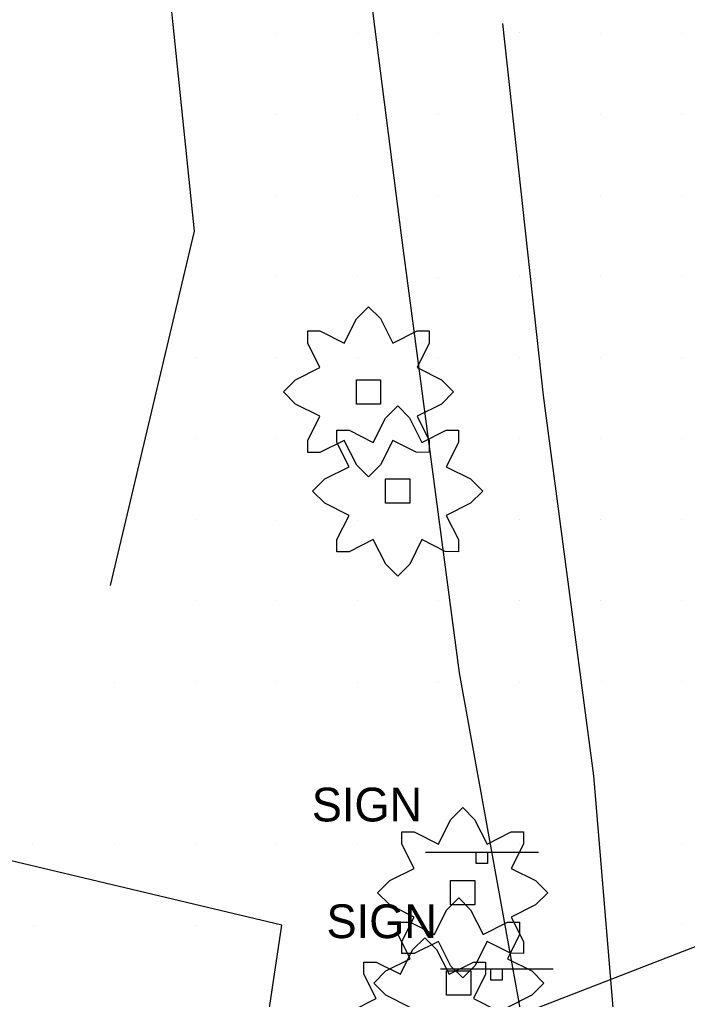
# Model space of a CAD drawing. Extents: x 1602514 to 1609837, y 863887 to 871157.
# Drawn here: x 1604592.6 to 1604716.3, y 866692.7 to 866874 of the extents above; entities that cross this region are included whole.
import ezdxf

# ---------------------------------------------------------------- set-up
doc = ezdxf.new("R2010")
doc.units = 0
for name, color, linetype in [('Environmental-New trees', 7, 'Continuous'), ('Roadway-Signs', 7, 'Continuous'), ('Survey-Edge of pavement', 7, 'Continuous'), ('Survey-Ridge Lines', 7, 'Continuous'), ('Survey-Spot dirt', 7, 'Continuous'), ('Survey-Vegetation trees', 7, 'Continuous'), ('Text General Notes', 7, 'Continuous')]:
    doc.layers.add(name, color=color, linetype=linetype)

msp = doc.modelspace()

# ---------------------------------------------------------------- linework, layer by layer
at = {"layer": 'Environmental-New trees'}
for points in [[(1604645.97, 866816.35), (1604648.22, 866816.35), (1604652.72, 866814.1), (1604654.97, 866818.6), (1604657.22, 866820.85), (1604659.41, 866818.65), (1604661.72, 866814.1), (1604666.22, 866816.35), (1604668.47, 866816.35), (1604668.47, 866814.1), (1604666.22, 866809.59), (1604670.72, 866807.34), (1604672.97, 866805.09), (1604670.72, 866802.84), (1604666.22, 866800.59), (1604668.47, 866796.09), (1604668.47, 866793.84), (1604666.05, 866793.93), (1604661.72, 866796.09), (1604659.47, 866791.59), (1604657.22, 866789.34), (1604655.03, 866791.53), (1604652.72, 866796.09), (1604648.22, 866793.84), (1604645.97, 866793.84), (1604645.97, 866796.09), (1604648.22, 866800.59), (1604643.72, 866802.84), (1604641.47, 866805.09), (1604643.72, 866807.34), (1604648.22, 866809.59), (1604645.97, 866814.1)], [(1604645.97, 866816.35), (1604648.22, 866816.35), (1604652.72, 866814.1), (1604654.97, 866818.6), (1604657.22, 866820.85), (1604659.41, 866818.65), (1604661.72, 866814.1), (1604666.22, 866816.35), (1604668.47, 866816.35), (1604668.47, 866814.1), (1604666.22, 866809.59), (1604670.72, 866807.34), (1604672.97, 866805.09), (1604670.72, 866802.84), (1604666.22, 866800.59), (1604668.47, 866796.09), (1604668.47, 866793.84), (1604666.05, 866793.93), (1604661.72, 866796.09), (1604659.47, 866791.59), (1604657.22, 866789.34), (1604655.03, 866791.53), (1604652.72, 866796.09), (1604648.22, 866793.84), (1604645.97, 866793.84), (1604645.97, 866796.09), (1604648.22, 866800.59), (1604643.72, 866802.84), (1604641.47, 866805.09), (1604643.72, 866807.34), (1604648.22, 866809.59), (1604645.97, 866814.1)], [(1604659.47, 866807.34), (1604659.47, 866802.84), (1604654.97, 866802.84), (1604654.97, 866807.34)], [(1604659.47, 866807.34), (1604659.47, 866802.84), (1604654.97, 866802.84), (1604654.97, 866807.34)], [(1604651.36, 866797.99), (1604653.61, 866797.99), (1604658.11, 866795.74), (1604660.37, 866800.24), (1604662.62, 866802.49), (1604664.81, 866800.3), (1604667.12, 866795.74), (1604671.62, 866797.99), (1604673.87, 866797.99), (1604673.87, 866795.74), (1604671.62, 866791.24), (1604676.12, 866788.99), (1604678.37, 866786.74), (1604676.12, 866784.49), (1604671.62, 866782.24), (1604673.87, 866777.74), (1604673.87, 866775.48), (1604671.44, 866775.57), (1604667.12, 866777.74), (1604664.87, 866773.23), (1604662.62, 866770.98), (1604660.42, 866773.18), (1604658.11, 866777.74), (1604653.61, 866775.48), (1604651.36, 866775.48), (1604651.36, 866777.74), (1604653.61, 866782.24), (1604649.11, 866784.49), (1604646.86, 866786.74), (1604649.11, 866788.99), (1604653.61, 866791.24), (1604651.36, 866795.74)], [(1604651.36, 866797.99), (1604653.61, 866797.99), (1604658.11, 866795.74), (1604660.37, 866800.24), (1604662.62, 866802.49), (1604664.81, 866800.3), (1604667.12, 866795.74), (1604671.62, 866797.99), (1604673.87, 866797.99), (1604673.87, 866795.74), (1604671.62, 866791.24), (1604676.12, 866788.99), (1604678.37, 866786.74), (1604676.12, 866784.49), (1604671.62, 866782.24), (1604673.87, 866777.74), (1604673.87, 866775.48), (1604671.44, 866775.57), (1604667.12, 866777.74), (1604664.87, 866773.23), (1604662.62, 866770.98), (1604660.42, 866773.18), (1604658.11, 866777.74), (1604653.61, 866775.48), (1604651.36, 866775.48), (1604651.36, 866777.74), (1604653.61, 866782.24), (1604649.11, 866784.49), (1604646.86, 866786.74), (1604649.11, 866788.99), (1604653.61, 866791.24), (1604651.36, 866795.74)], [(1604664.87, 866788.99), (1604664.87, 866784.49), (1604660.37, 866784.49), (1604660.37, 866788.99)], [(1604664.87, 866788.99), (1604664.87, 866784.49), (1604660.37, 866784.49), (1604660.37, 866788.99)], [(1604663.4, 866723.66), (1604665.65, 866723.66), (1604670.15, 866721.41), (1604672.41, 866725.91), (1604674.66, 866728.16), (1604676.85, 866725.97), (1604679.16, 866721.41), (1604683.66, 866723.66), (1604685.91, 866723.66), (1604685.91, 866721.41), (1604683.66, 866716.91), (1604688.16, 866714.66), (1604690.41, 866712.41), (1604688.16, 866710.16), (1604683.66, 866707.91), (1604685.91, 866703.41), (1604685.91, 866701.16), (1604683.48, 866701.24), (1604679.16, 866703.41), (1604676.91, 866698.91), (1604674.66, 866696.66), (1604672.46, 866698.85), (1604670.15, 866703.41), (1604665.65, 866701.16), (1604663.4, 866701.16), (1604663.4, 866703.41), (1604665.65, 866707.91), (1604661.15, 866710.16), (1604658.9, 866712.41), (1604661.15, 866714.66), (1604665.65, 866716.91), (1604663.4, 866721.41)], [(1604663.4, 866723.66), (1604665.65, 866723.66), (1604670.15, 866721.41), (1604672.41, 866725.91), (1604674.66, 866728.16), (1604676.85, 866725.97), (1604679.16, 866721.41), (1604683.66, 866723.66), (1604685.91, 866723.66), (1604685.91, 866721.41), (1604683.66, 866716.91), (1604688.16, 866714.66), (1604690.41, 866712.41), (1604688.16, 866710.16), (1604683.66, 866707.91), (1604685.91, 866703.41), (1604685.91, 866701.16), (1604683.48, 866701.24), (1604679.16, 866703.41), (1604676.91, 866698.91), (1604674.66, 866696.66), (1604672.46, 866698.85), (1604670.15, 866703.41), (1604665.65, 866701.16), (1604663.4, 866701.16), (1604663.4, 866703.41), (1604665.65, 866707.91), (1604661.15, 866710.16), (1604658.9, 866712.41), (1604661.15, 866714.66), (1604665.65, 866716.91), (1604663.4, 866721.41)], [(1604676.91, 866714.66), (1604676.91, 866710.16), (1604672.41, 866710.16), (1604672.41, 866714.66)], [(1604676.91, 866714.66), (1604676.91, 866710.16), (1604672.41, 866710.16), (1604672.41, 866714.66)], [(1604676.19, 866697.94), (1604676.19, 866693.44), (1604671.69, 866693.44), (1604671.69, 866697.94)], [(1604676.19, 866697.94), (1604676.19, 866693.44), (1604671.69, 866693.44), (1604671.69, 866697.94)]]:
    msp.add_lwpolyline(points, close=True, dxfattribs=at)
for points in [[(1604664.94, 866691.19), (1604660.44, 866693.44), (1604658.19, 866695.69), (1604660.44, 866697.94), (1604664.94, 866700.19), (1604662.69, 866704.69), (1604662.69, 866706.94), (1604664.94, 866706.94), (1604669.44, 866704.69), (1604671.69, 866709.19), (1604673.94, 866711.44), (1604676.13, 866709.25), (1604678.44, 866704.69), (1604682.94, 866706.94), (1604685.19, 866706.94), (1604685.19, 866704.69), (1604682.94, 866700.19), (1604687.44, 866697.94), (1604689.69, 866695.69), (1604687.44, 866693.44), (1604682.94, 866691.19)], [(1604664.94, 866691.19), (1604660.44, 866693.44), (1604658.19, 866695.69), (1604660.44, 866697.94), (1604664.94, 866700.19), (1604662.69, 866704.69), (1604662.69, 866706.94), (1604664.94, 866706.94), (1604669.44, 866704.69), (1604671.69, 866709.19), (1604673.94, 866711.44), (1604676.13, 866709.25), (1604678.44, 866704.69), (1604682.94, 866706.94), (1604685.19, 866706.94), (1604685.19, 866704.69), (1604682.94, 866700.19), (1604687.44, 866697.94), (1604689.69, 866695.69), (1604687.44, 866693.44), (1604682.94, 866691.19)], [(1604654.13, 866690.57), (1604658.64, 866692.82), (1604656.38, 866697.32), (1604656.38, 866699.57), (1604658.64, 866699.57), (1604663.14, 866697.32), (1604665.39, 866701.82), (1604667.64, 866704.07), (1604669.83, 866701.88), (1604672.14, 866697.32), (1604676.64, 866699.57), (1604678.89, 866699.57), (1604678.89, 866697.32), (1604676.64, 866692.82), (1604681.14, 866690.57)], [(1604654.13, 866690.57), (1604658.64, 866692.82), (1604656.38, 866697.32), (1604656.38, 866699.57), (1604658.64, 866699.57), (1604663.14, 866697.32), (1604665.39, 866701.82), (1604667.64, 866704.07), (1604669.83, 866701.88), (1604672.14, 866697.32), (1604676.64, 866699.57), (1604678.89, 866699.57), (1604678.89, 866697.32), (1604676.64, 866692.82), (1604681.14, 866690.57)]]:
    msp.add_lwpolyline(points, dxfattribs=at)
at = {"layer": 'Roadway-Signs'}
for p, q in [((1604667.8, 866719.94), (1604688.7, 866719.94)), ((1604667.8, 866719.94), (1604688.7, 866719.94)), ((1604677.15, 866717.84), (1604677.15, 866719.94)), ((1604677.15, 866717.84), (1604677.15, 866719.94)), ((1604678.2, 866719.94), (1604678.2, 866719.94)), ((1604678.2, 866719.94), (1604678.2, 866719.94)), ((1604679.25, 866719.94), (1604679.25, 866717.84)), ((1604679.25, 866719.94), (1604679.25, 866717.84)), ((1604679.25, 866717.84), (1604677.15, 866717.84)), ((1604679.25, 866717.84), (1604677.15, 866717.84)), ((1604670.52, 866698.35), (1604691.43, 866698.35)), ((1604670.52, 866698.35), (1604691.43, 866698.35)), ((1604679.87, 866696.25), (1604679.87, 866698.35)), ((1604679.87, 866696.25), (1604679.87, 866698.35)), ((1604680.92, 866698.35), (1604680.92, 866698.35)), ((1604680.92, 866698.35), (1604680.92, 866698.35)), ((1604681.97, 866698.35), (1604681.97, 866696.25)), ((1604681.97, 866698.35), (1604681.97, 866696.25)), ((1604681.97, 866696.25), (1604679.87, 866696.25)), ((1604681.97, 866696.25), (1604679.87, 866696.25))]:
    msp.add_line(p, q, dxfattribs=at)
at = {"layer": 'Survey-Edge of pavement'}
for points in [[(1604650.68, 866978.36), (1604649.72, 866940.87), (1604655.13, 866897.86), (1604663.32, 866833.6), (1604674, 866753.12), (1604686.79, 866682.57), (1604703.08, 866684.44)], [(1604650.68, 866978.36), (1604649.72, 866940.87), (1604655.13, 866897.86), (1604663.32, 866833.6), (1604674, 866753.12), (1604686.79, 866682.57), (1604703.08, 866684.44)], [(1604703.57, 866678.57), (1604698.95, 866734.06), (1604689.61, 866804.44), (1604682.09, 866873.27)], [(1604703.57, 866678.57), (1604698.95, 866734.06), (1604689.61, 866804.44), (1604682.09, 866873.27)]]:
    msp.add_lwpolyline(points, dxfattribs=at)
at = {"layer": 'Survey-Ridge Lines'}
msp.add_lwpolyline([(1604576.1, 866937.99), (1604619.41, 866888.67), (1604624.96, 866834.85), (1604609.39, 866769.28)], dxfattribs=at)
msp.add_lwpolyline([(1604576.1, 866937.99), (1604619.41, 866888.67), (1604624.96, 866834.85), (1604609.39, 866769.28)], dxfattribs=at)
at = {"layer": 'Survey-Spot dirt'}
for p, q in [((1604640.21, 866871.39), (1604640.21, 866871.39)), ((1604640.21, 866871.39), (1604640.21, 866871.39)), ((1604655.31, 866871.36), (1604655.31, 866871.36)), ((1604655.31, 866871.36), (1604655.31, 866871.36)), ((1604670.18, 866871.47), (1604670.18, 866871.47)), ((1604670.18, 866871.47), (1604670.18, 866871.47)), ((1604685.14, 866871.49), (1604685.14, 866871.49)), ((1604685.14, 866871.49), (1604685.14, 866871.49)), ((1604700.23, 866871.4), (1604700.23, 866871.4)), ((1604700.23, 866871.4), (1604700.23, 866871.4)), ((1604715.15, 866871.45), (1604715.15, 866871.45)), ((1604715.15, 866871.45), (1604715.15, 866871.45)), ((1604640.16, 866856.44), (1604640.16, 866856.44)), ((1604640.16, 866856.44), (1604640.16, 866856.44)), ((1604655.15, 866856.38), (1604655.15, 866856.38)), ((1604655.15, 866856.38), (1604655.15, 866856.38)), ((1604670.19, 866856.41), (1604670.19, 866856.41)), ((1604670.19, 866856.41), (1604670.19, 866856.41)), ((1604685.23, 866856.32), (1604685.23, 866856.32)), ((1604685.23, 866856.32), (1604685.23, 866856.32)), ((1604700.2, 866856.43), (1604700.2, 866856.43)), ((1604700.2, 866856.43), (1604700.2, 866856.43)), ((1604715.19, 866856.47), (1604715.19, 866856.47)), ((1604715.19, 866856.47), (1604715.19, 866856.47)), ((1604640.22, 866841.39), (1604640.22, 866841.39)), ((1604640.22, 866841.39), (1604640.22, 866841.39)), ((1604655.24, 866841.36), (1604655.24, 866841.36)), ((1604655.24, 866841.36), (1604655.24, 866841.36)), ((1604670.2, 866841.46), (1604670.2, 866841.46)), ((1604670.2, 866841.46), (1604670.2, 866841.46)), ((1604685.17, 866841.47), (1604685.17, 866841.47)), ((1604685.17, 866841.47), (1604685.17, 866841.47)), ((1604700.17, 866841.45), (1604700.17, 866841.45)), ((1604700.17, 866841.45), (1604700.17, 866841.45)), ((1604715.25, 866841.5), (1604715.25, 866841.5)), ((1604715.25, 866841.5), (1604715.25, 866841.5)), ((1604640.27, 866826.37), (1604640.27, 866826.37)), ((1604640.27, 866826.37), (1604640.27, 866826.37)), ((1604655.21, 866826.43), (1604655.21, 866826.43)), ((1604655.21, 866826.43), (1604655.21, 866826.43)), ((1604670.18, 866826.32), (1604670.18, 866826.32)), ((1604670.18, 866826.32), (1604670.18, 866826.32)), ((1604685.23, 866826.46), (1604685.23, 866826.46)), ((1604685.23, 866826.46), (1604685.23, 866826.46)), ((1604700.2, 866826.4), (1604700.2, 866826.4)), ((1604700.2, 866826.4), (1604700.2, 866826.4)), ((1604715.17, 866826.44), (1604715.17, 866826.44)), ((1604715.17, 866826.44), (1604715.17, 866826.44)), ((1604625.24, 866811.47), (1604625.24, 866811.47)), ((1604625.24, 866811.47), (1604625.24, 866811.47)), ((1604640.15, 866811.52), (1604640.15, 866811.52)), ((1604640.15, 866811.52), (1604640.15, 866811.52)), ((1604655.33, 866811.37), (1604655.33, 866811.37)), ((1604655.33, 866811.37), (1604655.33, 866811.37)), ((1604670.26, 866811.43), (1604670.26, 866811.43)), ((1604670.26, 866811.43), (1604670.26, 866811.43)), ((1604685.21, 866811.47), (1604685.21, 866811.47)), ((1604685.21, 866811.47), (1604685.21, 866811.47)), ((1604700.17, 866811.42), (1604700.17, 866811.42)), ((1604700.17, 866811.42), (1604700.17, 866811.42)), ((1604715.17, 866811.42), (1604715.17, 866811.42)), ((1604715.17, 866811.42), (1604715.17, 866811.42)), ((1604625.14, 866796.4), (1604625.14, 866796.4)), ((1604625.14, 866796.4), (1604625.14, 866796.4)), ((1604640.18, 866796.46), (1604640.18, 866796.46)), ((1604640.18, 866796.46), (1604640.18, 866796.46)), ((1604655.24, 866796.4), (1604655.24, 866796.4)), ((1604655.24, 866796.4), (1604655.24, 866796.4)), ((1604670.19, 866796.43), (1604670.19, 866796.43)), ((1604670.19, 866796.43), (1604670.19, 866796.43)), ((1604685.22, 866796.4), (1604685.22, 866796.4)), ((1604685.22, 866796.4), (1604685.22, 866796.4)), ((1604700.18, 866796.4), (1604700.18, 866796.4)), ((1604700.18, 866796.4), (1604700.18, 866796.4)), ((1604715.17, 866796.39), (1604715.17, 866796.39)), ((1604715.17, 866796.39), (1604715.17, 866796.39)), ((1604625.21, 866781.41), (1604625.21, 866781.41)), ((1604625.21, 866781.41), (1604625.21, 866781.41)), ((1604640.18, 866781.37), (1604640.18, 866781.37)), ((1604640.18, 866781.37), (1604640.18, 866781.37)), ((1604655.27, 866781.35), (1604655.27, 866781.35)), ((1604655.27, 866781.35), (1604655.27, 866781.35)), ((1604670.14, 866781.38), (1604670.14, 866781.38)), ((1604670.14, 866781.38), (1604670.14, 866781.38)), ((1604685.15, 866781.44), (1604685.15, 866781.44)), ((1604685.15, 866781.44), (1604685.15, 866781.44)), ((1604700.15, 866781.43), (1604700.15, 866781.43)), ((1604700.15, 866781.43), (1604700.15, 866781.43)), ((1604715.19, 866781.44), (1604715.19, 866781.44)), ((1604715.19, 866781.44), (1604715.19, 866781.44)), ((1604625.18, 866766.48), (1604625.18, 866766.48)), ((1604625.18, 866766.48), (1604625.18, 866766.48)), ((1604640.24, 866766.41), (1604640.24, 866766.41)), ((1604640.24, 866766.41), (1604640.24, 866766.41)), ((1604655.2, 866766.44), (1604655.2, 866766.44)), ((1604655.2, 866766.44), (1604655.2, 866766.44)), ((1604670.18, 866766.42), (1604670.18, 866766.42)), ((1604670.18, 866766.42), (1604670.18, 866766.42)), ((1604685.13, 866766.48), (1604685.13, 866766.48)), ((1604685.13, 866766.48), (1604685.13, 866766.48)), ((1604700.23, 866766.42), (1604700.23, 866766.42)), ((1604700.23, 866766.42), (1604700.23, 866766.42)), ((1604715.2, 866766.42), (1604715.2, 866766.42)), ((1604715.2, 866766.42), (1604715.2, 866766.42)), ((1604610.23, 866751.36), (1604610.23, 866751.36)), ((1604610.23, 866751.36), (1604610.23, 866751.36)), ((1604625.21, 866751.43), (1604625.21, 866751.43)), ((1604625.21, 866751.43), (1604625.21, 866751.43)), ((1604640.15, 866751.51), (1604640.15, 866751.51)), ((1604640.15, 866751.51), (1604640.15, 866751.51)), ((1604655.17, 866751.39), (1604655.17, 866751.39)), ((1604655.17, 866751.39), (1604655.17, 866751.39)), ((1604670.21, 866751.39), (1604670.21, 866751.39)), ((1604670.21, 866751.39), (1604670.21, 866751.39)), ((1604685.19, 866751.35), (1604685.19, 866751.35)), ((1604685.19, 866751.35), (1604685.19, 866751.35)), ((1604700.27, 866751.41), (1604700.27, 866751.41)), ((1604700.27, 866751.41), (1604700.27, 866751.41)), ((1604715.15, 866751.45), (1604715.15, 866751.45)), ((1604715.15, 866751.45), (1604715.15, 866751.45)), ((1604594.95, 866721.51), (1604594.95, 866721.51)), ((1604594.95, 866721.51), (1604594.95, 866721.51)), ((1604610.19, 866721.43), (1604610.19, 866721.43)), ((1604610.19, 866721.43), (1604610.19, 866721.43)), ((1604625.18, 866721.37), (1604625.18, 866721.37)), ((1604625.18, 866721.37), (1604625.18, 866721.37)), ((1604640.18, 866721.42), (1604640.18, 866721.42)), ((1604640.18, 866721.42), (1604640.18, 866721.42)), ((1604655.14, 866721.46), (1604655.14, 866721.46)), ((1604655.14, 866721.46), (1604655.14, 866721.46)), ((1604670.22, 866721.48), (1604670.22, 866721.48)), ((1604670.22, 866721.48), (1604670.22, 866721.48)), ((1604685.13, 866721.41), (1604685.13, 866721.41)), ((1604685.13, 866721.41), (1604685.13, 866721.41)), ((1604700.16, 866721.43), (1604700.16, 866721.43)), ((1604700.16, 866721.43), (1604700.16, 866721.43)), ((1604715.13, 866721.43), (1604715.13, 866721.43)), ((1604715.13, 866721.43), (1604715.13, 866721.43)), ((1604595.13, 866706.39), (1604595.13, 866706.39)), ((1604595.13, 866706.39), (1604595.13, 866706.39)), ((1604625.23, 866706.39), (1604625.23, 866706.39)), ((1604625.23, 866706.39), (1604625.23, 866706.39)), ((1604640.2, 866706.4), (1604640.2, 866706.4)), ((1604640.2, 866706.4), (1604640.2, 866706.4)), ((1604655.17, 866706.48), (1604655.17, 866706.48)), ((1604655.17, 866706.48), (1604655.17, 866706.48)), ((1604670.24, 866706.43), (1604670.24, 866706.43)), ((1604670.24, 866706.43), (1604670.24, 866706.43)), ((1604685.2, 866706.47), (1604685.2, 866706.47)), ((1604685.2, 866706.47), (1604685.2, 866706.47)), ((1604700.21, 866706.43), (1604700.21, 866706.43)), ((1604700.21, 866706.43), (1604700.21, 866706.43)), ((1604715.18, 866706.45), (1604715.18, 866706.45)), ((1604715.18, 866706.45), (1604715.18, 866706.45))]:
    msp.add_line(p, q, dxfattribs=at)
at = {"layer": 'Survey-Vegetation trees'}
msp.add_lwpolyline([(1604564.22, 866639.06), (1604632.42, 866647.81), (1604641.16, 866706.43), (1604493.69, 866741.42)], dxfattribs=at)
msp.add_lwpolyline([(1604564.22, 866639.06), (1604632.42, 866647.81), (1604641.16, 866706.43), (1604493.69, 866741.42)], dxfattribs=at)
at = {"layer": 'Text General Notes'}
msp.add_lwpolyline([(1604869.31, 866761.21), (1604065.19, 866449.51), (1604866.11, 866738.89)], dxfattribs=at)
msp.add_lwpolyline([(1604869.31, 866761.21), (1604065.19, 866449.51), (1604866.11, 866738.89)], dxfattribs=at)

# ---------------------------------------------------------------- texts
at = {"layer": 'Roadway-Signs'}
for p in [(1604646.72, 866725.6), (1604646.72, 866725.6), (1604649.45, 866704.01), (1604649.45, 866704.01)]:
    msp.add_text('SIGN', height=6.25, dxfattribs=at).set_placement(p)

doc.saveas('drawing.dxf')
